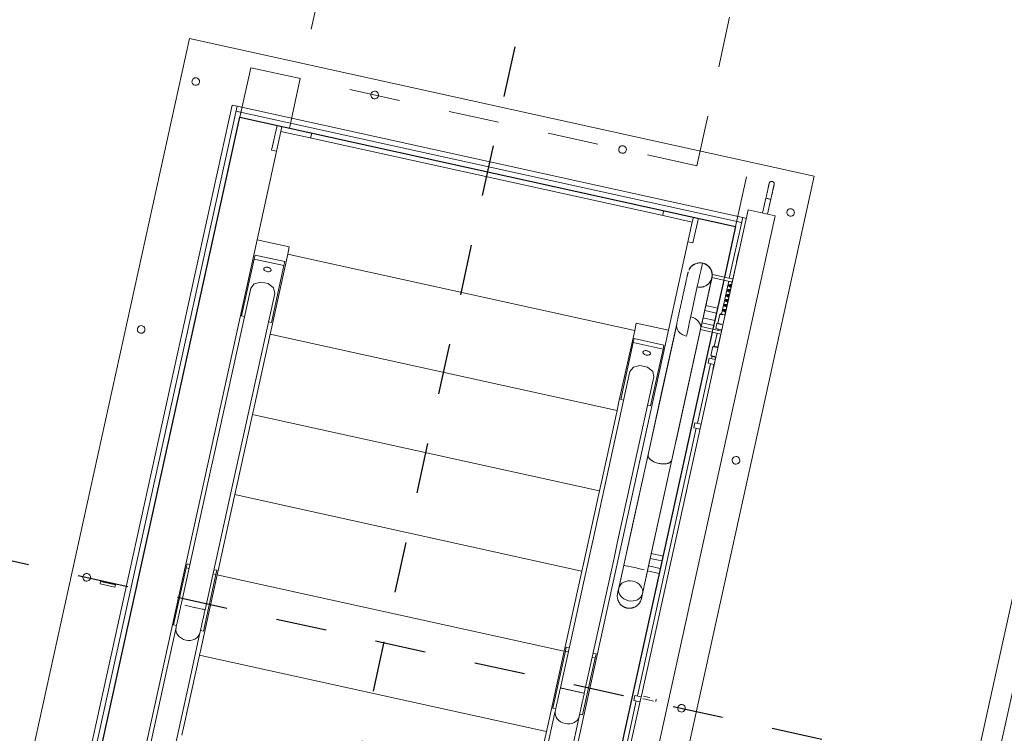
# Model space of a CAD drawing. Header units: metres. Extents: x 250001 to 257773, y 598992 to 609118.
# Tile 518 of 1056: x 254949.28 to 254951.22, y 601169.82 to 601171.23. Entities that reach past the tile are written whole.
import ezdxf
from ezdxf import colors
from ezdxf.entities.mleader import LeaderData, LeaderLine
from ezdxf.math import Vec2, Vec3

# ---------------------------------------------------------------- set-up
doc = ezdxf.new("R2010")
doc.units = ezdxf.units.M
doc.linetypes.add('XX-HIDDEN', pattern=[4, 2, -2])
doc.linetypes.add('XX-STRAMIEN', pattern=[16, 10, -2, 2, -2])
for name, color, linetype, lineweight in [('G_IMPT', 8, 'Continuous', 18), ('N-CO-BC-BETONVORM-G', 50, 'Continuous', 25), ('N-CO-BC-BETONVORM-GN', 7, 'XX-HIDDEN', 18), ('N-WE-VH-VERHARDING_HALFVERHARDING-A', 252, 'Continuous', 18), ('X-XX-AL-AANKLEDING-T25', 7, 'Continuous', 25), ('X_XX_AL_STRAMIENLIJN_G-3', 7, 'XX-STRAMIEN', 25)]:
    doc.layers.add(name, color=color, linetype=linetype, lineweight=lineweight)
doc.styles.add('NLCS-ISO-ANNOTATIEF-T25', font='NLCS-ISO.ttf', dxfattribs={"height": 2.5})

# ---------------------------------------------------------------- blocks, each defined once
blk = doc.blocks.new('inventor_dwg_schuivenmoot - samenstelling schuivenmoot_dwg-1618099-WCS_N_A_P_ Copy 1')
at = {"layer": 'G_IMPT'}
for p, q in [((1190, -2060), (1190, 2060)), ((1230, 2020), (1230, -2020)), ((-630, 1080), (630, 1080)), ((-630, 1080), (-630, -1080)), ((630, 1080), (630, -1080)), ((546.5, 1017), (546.5, 987)), ((546.5, 1017), (551.5, 1017)), ((556.5, 987), (556.5, 1017)), ((-510, 970), (-520, 970)), ((-520, 970), (-520, -970)), ((510, 970), (-510, 970)), ((-510, -960), (-510, 970)), ((517.5, 970), (510, 970)), ((510, 970), (510, 847.5)), ((571.5, 987), (517.5, 987)), ((517.5, 987), (517.5, 7)), ((571.5, -987), (571.5, 987)), ((-510, 960), (510, 960)), ((-425, 950), (-425, 900)), ((-415, 940), (-415, 950)), ((-415, 940), (-350, 940)), ((-415, 721.8), (-415, 940)), ((-355, 950), (-355, 940)), ((-350, 940), (-347, 940)), ((-347, 940), (347, 940)), ((347, 940), (350, 940)), ((350, 940), (415, 940)), ((355, 940), (355, 950)), ((415, 950), (415, 940)), ((415, 721.8), (415, 940)), ((425, 900), (425, 950)), ((-425, 900), (-415, 900)), ((415, 900), (425, 900)), ((517, 880), (517, 847.5)), ((452.4, 865.3), (452, 865.3)), ((452.2, 865.3), (452.4, 865.3)), ((428.2, 841.2), (428.2, 840.8)), ((428.2, 840.5), (428.2, 839.9)), ((517.5, 847.5), (476, 847.5)), ((476, 847.5), (476, 841.5)), ((517.5, 841.5), (476, 841.5)), ((476.3, 742.5), (476.2, 841.2)), ((476.4, 841.5), (476.4, 841.3)), ((510, 841.5), (510, 775)), ((517, 841.5), (517, 836.2)), ((517, 834.2), (517, 825.9)), ((452, 817.3), (452.2, 817.3)), ((452.2, 817.3), (452.4, 817.3)), ((517, 824.2), (517, 816.1)), ((517, 814.2), (517, 806)), ((517, 804.3), (517, 796.1)), ((500, 785), (476.5, 785)), ((476.5, 742.5), (476.5, 784.3)), ((517, 794.2), (517, 785.9)), ((517, 784.2), (517, 775)), ((500, 775), (476.5, 775)), ((500, 760), (476.5, 760)), ((508, 775), (507, 774)), ((507, 774), (507, 756)), ((517.4, 775), (508, 775)), ((517.5, 742.5), (476, 742.5)), ((476, 742.5), (476, 737.6)), ((476.4, 204.1), (476, 737.6)), ((500, 750), (476.5, 750)), ((505, 745), (505, 755)), ((517.5, 755), (505, 755)), ((517.5, 745), (505, 745)), ((507, 756), (508, 755)), ((510, 745), (510, 742.5)), ((517, 745), (517, 742.5)), ((-350, 721.8), (-415, 721.8)), ((-415, 721.8), (-415, -825.6)), ((-350, 707), (-350, 721.8)), ((415, 721.8), (350, 721.8)), ((350, 707), (350, 721.8)), ((415, -825.6), (415, 721.8)), ((428.3, 736.6), (428.5, 473.8)), ((517.5, 736.5), (476, 736.5)), ((476.5, 473.9), (476.3, 736.5)), ((476.5, 509.4), (476.5, 736.5)), ((510, 736.5), (510, 710)), ((517, 736.5), (517, 710)), ((-350, 560.1), (-350, 707)), ((-350, 707), (-347, 707)), ((347, 707), (-347, 707)), ((350, 707), (347, 707)), ((350, 707), (350, 560.1)), ((508, 710), (507, 709)), ((507, 709), (507, 691)), ((-352.5, 691.4), (-412.5, 691.4)), ((-412.5, 691.4), (-412.5, 683.2)), ((-412.5, 683.2), (-412.5, 568.5)), ((-352.5, 683.2), (-412.5, 683.2)), ((-352.5, 691.4), (-352.5, 683.2)), ((-352.5, 568.5), (-352.5, 683.2)), ((412.5, 691.4), (352.5, 691.4)), ((352.5, 691.4), (352.5, 683.2)), ((352.5, 683.2), (412.5, 683.2)), ((352.5, 568.5), (352.5, 683.2)), ((412.5, 691.4), (412.5, 683.2)), ((412.5, 683.2), (412.5, 568.5)), ((505, 675), (505, 685)), ((517.5, 685), (505, 685)), ((507, 691), (508, 690)), ((508, 690), (517.4, 690)), ((510, 690), (510, 685)), ((517, 690), (517, 685)), ((517.5, 675), (505, 675)), ((510, 675), (510, 555)), ((517, 675), (517, 664)), ((517, 664), (517.5, 663.1)), ((517, 664), (517.3, 664)), ((-406.7, 625.8), (-406.7, 290.6)), ((-358.4, 290.6), (-358.4, 625.8)), ((358.3, 625.8), (358.3, 290.6)), ((406.6, 290.6), (406.6, 625.8)), ((-412.5, 568.5), (-406.7, 568.5)), ((-358.4, 568.5), (-352.5, 568.5)), ((358.3, 568.5), (352.5, 568.5)), ((412.5, 568.5), (406.6, 568.5)), ((-350, 545.3), (-350, 560.1)), ((-350, 398.4), (-350, 545.3)), ((-350, 545.3), (-347, 545.3)), ((347, 545.3), (-347, 545.3)), ((350, 545.3), (347, 545.3)), ((350, 560.1), (350, 545.3)), ((350, 545.3), (350, 398.4)), ((505, 545), (505, 555)), ((517.5, 555), (505, 555)), ((517.5, 545), (505, 545)), ((510, 545), (510, 5)), ((428.5, 473.8), (428.5, 250.7)), ((476.5, 250.7), (476.5, 473.9)), ((-350, 383.5), (-350, 398.4)), ((350, 398.4), (350, 383.5)), ((-350, 236.6), (-350, 383.5)), ((-350, 383.5), (-347, 383.5)), ((347, 383.5), (-347, 383.5)), ((350, 383.5), (347, 383.5)), ((350, 383.5), (350, 236.6)), ((-406.7, 290.6), (-406.7, 260.4)), ((-358.4, 260.4), (-358.4, 290.6)), ((358.3, 290.6), (358.3, 260.4)), ((406.6, 260.4), (406.6, 290.6)), ((500, 285), (476.5, 285)), ((500, 275), (476.5, 275)), ((-406.7, 260.4), (-406.7, -12.3)), ((-358.4, -12.3), (-358.4, 260.4)), ((358.3, 260.4), (358.3, -12.3)), ((406.6, -12.3), (406.6, 260.4)), ((500, 260), (476.5, 260)), ((-350, 221.8), (-350, 236.6)), ((350, 236.6), (350, 221.8)), ((500, 250), (476.5, 250)), ((-350, 74.9), (-350, 221.8)), ((-350, 221.8), (-347, 221.8)), ((347, 221.8), (-347, 221.8)), ((350, 221.8), (347, 221.8)), ((350, 221.8), (350, 74.9)), ((-406.7, 68.6), (-412.5, 68.6)), ((-412.5, 68.6), (-412.5, 60.4)), ((-412.5, 60.4), (-412.5, -54.3)), ((-406.7, 60.4), (-412.5, 60.4)), ((-352.5, 68.6), (-358.4, 68.6)), ((-352.5, 60.4), (-358.4, 60.4)), ((-352.5, 68.6), (-352.5, 60.4)), ((-352.5, -54.3), (-352.5, 60.4)), ((-350, 60), (-350, 74.9)), ((-350, -86.9), (-350, 60)), ((-350, 60), (-347, 60)), ((347, 60), (-347, 60)), ((350, 60), (347, 60)), ((350, 74.9), (350, 60)), ((350, 60), (350, -86.9)), ((352.5, 60.4), (352.5, 68.6)), ((358.3, 68.6), (352.5, 68.6)), ((358.3, 60.4), (352.5, 60.4)), ((352.5, 60.4), (352.5, -54.3)), ((412.5, 68.6), (406.6, 68.6)), ((412.5, 60.4), (406.6, 60.4)), ((412.5, 60.4), (412.5, 68.6)), ((412.5, -54.3), (412.5, 60.4)), ((505, -5), (505, 5)), ((517.5, 5), (505, 5)), ((517.5, 7), (517.5, 2)), ((517.5, 2), (517.5, -987)), ((547.5, 2), (547.5, 7)), ((-571.5, -2), (-571.5, -7)), ((-571.5, -2), (-541.5, -2)), ((-571.5, -7), (-541.5, -7)), ((-541.5, -7), (-541.5, -2)), ((-358.4, -12.3), (-382.5, -12.3)), ((358.3, -12.3), (382.5, -12.3)), ((517.5, -5), (505, -5)), ((510, -5), (510, -545)), ((-412.5, -54.3), (-406.6, -54.3)), ((-358.4, -54.3), (-352.5, -54.3)), ((352.5, -54.3), (358.4, -54.3)), ((406.6, -54.3), (412.5, -54.3)), ((-406.7, -59), (-406.7, -147)), ((-358.4, -147), (-358.4, -59)), ((358.3, -59), (358.3, -812)), ((406.6, -812), (406.6, -59)), ((-350, -101.7), (-350, -86.9)), ((350, -86.9), (350, -101.7)), ((-350, -248.6), (-350, -101.7)), ((-350, -101.7), (-347, -101.7)), ((347, -101.7), (-347, -101.7)), ((350, -101.7), (347, -101.7)), ((350, -101.7), (350, -248.6)), ((-406.7, -147), (-406.7, -812)), ((-358.4, -812), (-358.4, -147)), ((-350, -263.5), (-350, -248.6))]:
    blk.add_line(p, q, dxfattribs=at)
at = {"layer": 'G_IMPT', "flags": 128}
for points in [[(546.5, 1047.2), (546.5, 1047.4), (546.5, 1047.6), (546.6, 1047.8), (546.6, 1048), (546.6, 1048.2), (546.7, 1048.4), (546.8, 1048.6), (546.8, 1048.8), (546.9, 1048.9), (547, 1049.1), (547.1, 1049.3), (547.2, 1049.5), (547.3, 1049.7), (547.4, 1049.8), (547.5, 1050), (547.6, 1050.1), (547.7, 1050.3), (547.9, 1050.4), (548, 1050.6), (548.2, 1050.7), (548.3, 1050.9), (548.5, 1051), (548.6, 1051.1), (548.8, 1051.2), (549, 1051.3), (549.1, 1051.4), (549.3, 1051.5), (549.5, 1051.6), (549.7, 1051.7), (549.9, 1051.7), (550.1, 1051.8), (550.3, 1051.8), (550.5, 1051.9), (550.7, 1051.9), (550.8, 1052), (551, 1052), (551.2, 1052)], [(551.6, 1052), (551.7, 1052), (551.9, 1052), (552.1, 1052), (552.3, 1051.9), (552.5, 1051.9), (552.7, 1051.9), (552.9, 1051.8), (553.1, 1051.7), (553.3, 1051.7), (553.4, 1051.6), (553.6, 1051.5), (553.8, 1051.4), (554, 1051.3), (554.2, 1051.2), (554.3, 1051.1), (554.5, 1051), (554.6, 1050.9), (554.8, 1050.8), (554.9, 1050.6), (555.1, 1050.5), (555.2, 1050.3), (555.4, 1050.2), (555.5, 1050), (555.6, 1049.9), (555.7, 1049.7), (555.8, 1049.5), (555.9, 1049.4), (556, 1049.2), (556.1, 1049), (556.2, 1048.8), (556.2, 1048.6), (556.3, 1048.4), (556.3, 1048.2), (556.4, 1048), (556.4, 1047.8), (556.5, 1047.7), (556.5, 1047.5), (556.5, 1047.3)], [(546.5, 1047), (546.5, 1047), (546.5, 1046.9), (546.5, 1046.8), (546.5, 1046.6), (546.5, 1046.4), (546.5, 1046.1), (546.5, 1045.8), (546.5, 1045.5), (546.5, 1045.1), (546.5, 1044.6), (546.5, 1044.1), (546.5, 1043.6), (546.5, 1043), (546.5, 1042.4), (546.5, 1041.8), (546.5, 1041.1), (546.5, 1040.3), (546.5, 1039.6), (546.5, 1038.7), (546.5, 1037.9), (546.5, 1037), (546.5, 1036.1), (546.5, 1035.2), (546.5, 1034.2), (546.5, 1033.2), (546.5, 1032.2), (546.5, 1031.1), (546.5, 1030.1), (546.5, 1029), (546.5, 1027.9), (546.5, 1026.7), (546.5, 1025.6), (546.5, 1024.4), (546.5, 1023.3), (546.5, 1022.1), (546.5, 1020.9), (546.5, 1019.7), (546.5, 1018.5), (546.5, 1017.3), (546.5, 1017)], [(556.5, 1017), (556.5, 1018.2), (556.5, 1019.4), (556.5, 1020.6), (556.5, 1021.8), (556.5, 1023), (556.5, 1024.1), (556.5, 1025.3), (556.5, 1026.4), (556.5, 1027.6), (556.5, 1028.7), (556.5, 1029.8), (556.5, 1030.9), (556.5, 1031.9), (556.5, 1032.9), (556.5, 1033.9), (556.5, 1034.9), (556.5, 1035.9), (556.5, 1036.8), (556.5, 1037.7), (556.5, 1038.5), (556.5, 1039.3), (556.5, 1040.1), (556.5, 1040.9), (556.5, 1041.6), (556.5, 1042.2), (556.5, 1042.9), (556.5, 1043.5), (556.5, 1044), (556.5, 1044.5), (556.5, 1045), (556.5, 1045.4), (556.5, 1045.7), (556.5, 1046.1), (556.5, 1046.3), (556.5, 1046.6), (556.5, 1046.7), (556.5, 1046.9), (556.5, 1047), (556.5, 1047), (556.5, 1047)], [(517, 900), (517, 900), (517, 899.9), (517, 899.9), (517, 899.7), (517, 899.6), (517, 899.4), (517, 899.2), (517, 899), (517, 898.7), (517, 898.4), (517, 898.1), (517, 897.7), (517, 897.4), (517, 896.9), (517, 896.5), (517, 896), (517, 895.6), (517, 895), (517, 894.5), (517, 893.9), (517, 893.3), (517, 892.7), (517, 892.1), (517, 891.5), (517, 890.8), (517, 890.1), (517, 889.4), (517, 888.7), (517, 888), (517, 887.2), (517, 886.5), (517, 885.7), (517, 885), (517, 884.2), (517, 883.4), (517, 882.6), (517, 881.8), (517, 881), (517, 880.2), (517, 880)], [(432.6, 854.8), (433.2, 855.6), (433.8, 856.3), (434.4, 857.1), (435, 857.8), (435.7, 858.5), (436.4, 859.1), (437.1, 859.7), (437.9, 860.3), (438.7, 860.9), (439.1, 861.2)], [(441.1, 862.4), (442, 862.9), (442.9, 863.3), (443.7, 863.6), (444.6, 864), (445.6, 864.2), (446.5, 864.5), (447.4, 864.7), (448.4, 864.9), (449.3, 865), (450.3, 865.2), (451.2, 865.2), (451.8, 865.2)], [(452.4, 865.3), (453.4, 865.2), (454.4, 865.2), (455.3, 865.1), (456.3, 864.9), (457.2, 864.8), (458.1, 864.6), (459.1, 864.3), (460, 864), (460.9, 863.7), (461.8, 863.4), (462.7, 863), (463.5, 862.5), (464.4, 862.1), (465.2, 861.6), (466, 861.1), (466.8, 860.5), (467.5, 859.9), (468.3, 859.3), (469, 858.6), (469.7, 858), (470.3, 857.3), (470.9, 856.5), (471.5, 855.8), (472.1, 855), (472.6, 854.2), (473.1, 853.4), (473.6, 852.6), (474, 851.7), (474.4, 850.8), (474.8, 849.9), (475.1, 849), (475.4, 848.1), (475.7, 847.2), (475.9, 846.3)], [(428, 841.3), (428, 841.2), (428, 841.1), (428, 840.8), (428, 840.5), (428, 840.1), (428, 839.6), (428, 839), (428, 838.4), (428, 837.6), (428, 836.8), (428, 835.8), (428, 834.8), (428, 833.7), (428, 832.5), (428, 831.3), (428, 830), (428, 828.6), (428, 827.1), (428, 825.6), (428, 824), (428, 822.3), (428, 820.6), (428, 818.8), (428, 816.9), (428, 815), (428, 813.1), (428, 811.1), (428, 809.1), (428, 807), (428, 804.9), (428, 802.8), (428, 800.6), (428, 798.4), (428, 796.2), (428, 793.9), (428, 791.7), (428, 789.4), (428, 787.1), (428, 784.9), (428, 782.6), (428, 780.3), (428, 778), (428, 775.8), (428, 773.5), (428, 771.3), (428, 769.1), (428, 766.9), (428, 764.7), (428, 762.6), (428, 760.5), (428, 758.5), (428, 756.5), (428, 754.5), (428, 752.6), (428, 750.7), (428, 748.9), (428, 747.1), (428, 745.4), (428, 743.8), (428, 742.2), (428, 740.7), (428, 739.3), (428, 737.9), (428, 737.6)], [(428.9, 846), (429.1, 847), (429.4, 847.9), (429.7, 848.8), (430, 849.7), (430.3, 850.6), (430.7, 851.3)], [(476.4, 841.3), (476.4, 841.2), (476.4, 841.1), (476.4, 840.8), (476.4, 840.5), (476.4, 840.1), (476.4, 839.6), (476.4, 839), (476.4, 838.4), (476.4, 837.6), (476.4, 836.8), (476.4, 835.8), (476.4, 834.8), (476.5, 833.7), (476.5, 832.5), (476.5, 831.3), (476.5, 830), (476.5, 828.6), (476.5, 827.1), (476.5, 825.6), (476.5, 824), (476.5, 822.3), (476.5, 820.6), (476.5, 818.8), (476.5, 816.9), (476.5, 815), (476.5, 813.1), (476.5, 811.1), (476.5, 809.1), (476.5, 807), (476.5, 804.9), (476.5, 802.8), (476.5, 800.6), (476.5, 798.4), (476.5, 796.2), (476.5, 793.9), (476.5, 791.7), (476.5, 789.4), (476.5, 787.1), (476.5, 784.9), (476.5, 784.3)], [(511, 833.5), (511, 833.8), (511.2, 834.2), (511.6, 834.6), (512.5, 835.1), (514.4, 835.7), (516.4, 836.1), (517.5, 836.3)], [(517, 834.2), (515.7, 833.9), (514.7, 833.7), (513.4, 833.3), (512.9, 833.1), (512.8, 833.1)], [(514.1, 841.5), (515.3, 841.2), (517, 840.8)], [(511, 833.5), (511, 833.2), (511.2, 832.8), (511.6, 832.4), (512.5, 831.9), (514.4, 831.3), (516.3, 831), (517.1, 830.8)], [(511, 823.5), (511, 823.8), (511.2, 824.2), (511.6, 824.6), (512.5, 825.1), (514.4, 825.7), (516.4, 826.1), (517.5, 826.3)], [(511, 823.5), (511, 823.2), (511.2, 822.8), (511.6, 822.4), (512.5, 821.9), (514.4, 821.3), (516.4, 821), (517, 820.8)], [(511, 813.5), (511, 813.8), (511.2, 814.2), (511.6, 814.6), (512.5, 815.1), (514.4, 815.7), (516.4, 816.1), (517.5, 816.3)], [(513.5, 833.6), (512.9, 833.9), (512.8, 833.9)], [(517, 824.2), (515.7, 823.9), (514.7, 823.7), (513.4, 823.3), (512.9, 823.1), (512.8, 823.1)], [(513.4, 823.7), (512.9, 823.9), (512.8, 823.9)], [(517, 822.8), (515.7, 823.1), (514.7, 823.3)], [(517, 832.8), (515.9, 833), (514.9, 833.3)], [(511, 813.5), (511, 813.2), (511.2, 812.8), (511.6, 812.4), (512.5, 811.9), (514.4, 811.3), (516.4, 811), (517, 810.8)], [(511, 803.5), (511, 803.8), (511.2, 804.2), (511.6, 804.6), (512.5, 805.1), (514.4, 805.7), (516.4, 806.1), (517.5, 806.3)], [(511, 803.5), (511, 803.2), (511.2, 802.8), (511.6, 802.4), (512.5, 801.9), (514.4, 801.3), (516.4, 801), (517.1, 800.8)], [(511, 793.5), (511, 793.8), (511.2, 794.2), (511.6, 794.6), (512.5, 795.1), (514.4, 795.7), (516.3, 796.1), (517.5, 796.3)], [(517, 814.2), (515.7, 813.9), (514.7, 813.7), (513.4, 813.3), (512.9, 813.1), (512.8, 813.1)], [(513.4, 813.7), (512.9, 813.9), (512.8, 813.9)], [(517, 804.2), (515.7, 803.9), (514.7, 803.7), (513.4, 803.3), (512.9, 803.1), (512.8, 803.1)], [(513.4, 803.7), (512.9, 803.9), (512.8, 803.9)], [(517, 812.8), (515.7, 813.1), (514.7, 813.3)], [(517, 802.8), (515.7, 803.1), (514.7, 803.3)], [(511, 793.5), (511, 793.2), (511.2, 792.8), (511.6, 792.4), (512.5, 791.9), (514.4, 791.3), (516.4, 791), (516.5, 790.9)], [(511, 783.5), (511, 783.8), (511.2, 784.2), (511.6, 784.6), (512.5, 785.1), (514.4, 785.7), (516.3, 786), (517.5, 786.3)], [(511, 783.5), (511, 783.2), (511.2, 782.8), (511.6, 782.4), (512.5, 781.9), (514.4, 781.3), (516.4, 781), (517, 780.8)], [(517, 794.2), (515.7, 793.9), (514.7, 793.7), (513.4, 793.3), (512.9, 793.1), (512.8, 793.1)], [(513.4, 793.7), (512.9, 793.9), (512.8, 793.9)], [(517.5, 784.2), (516, 784), (515, 783.7), (513.6, 783.4), (512.9, 783.1), (512.8, 783.1)], [(513.4, 783.7), (512.9, 783.9), (512.8, 783.9)], [(517, 792.8), (515.7, 793.1), (514.7, 793.3), (514.5, 793.4)], [(517, 782.8), (515.7, 783.1), (514.7, 783.3)], [(428, 737.4), (428.1, 604.2), (428.2, 470.8), (428.3, 337.4), (428.4, 204.1)], [(-358.4, 625.8), (-363, 635.8), (-375, 641.9), (-390, 641.9), (-402, 635.8), (-406.7, 625.8)], [(406.6, 625.8), (402, 635.8), (390, 641.9), (375, 641.9), (363, 635.8), (358.3, 625.8)], [(428.5, 204.3), (428.5, 205), (428.5, 206.4), (428.5, 207.9), (428.5, 209.4), (428.5, 211), (428.5, 212.7), (428.5, 214.4), (428.5, 216.2), (428.5, 218.1), (428.5, 220), (428.5, 221.9), (428.5, 223.9), (428.5, 225.9), (428.5, 228), (428.5, 230.1), (428.5, 232.2), (428.5, 234.4), (428.5, 236.6), (428.5, 238.8), (428.5, 241.1), (428.5, 243.3), (428.5, 245.6), (428.5, 247.9), (428.5, 250.1), (428.5, 250.7)], [(476.5, 250.7), (476.5, 248.5), (476.5, 246.2), (476.5, 243.9), (476.5, 241.7), (476.5, 239.4), (476.5, 237.2), (476.5, 235), (476.5, 232.8), (476.5, 230.7), (476.5, 228.6), (476.5, 226.5), (476.5, 224.4), (476.5, 222.4), (476.5, 220.5), (476.5, 218.6), (476.5, 216.7), (476.5, 214.9), (476.5, 213.2), (476.5, 211.5), (476.5, 209.9), (476.5, 208.3), (476.5, 206.8), (476.5, 205.4), (476.5, 204.1), (476.5, 202.8), (476.5, 201.6), (476.4, 200.5), (476.4, 199.4), (476.4, 198.5), (476.4, 197.6), (476.4, 196.8), (476.4, 196.1), (476.4, 195.5), (476.4, 195), (476.4, 194.6), (476.4, 194.2), (476.4, 194), (476.4, 193.8), (476.4, 193.8), (476.4, 193.7)], [(428.4, 204.1), (428.4, 202.8), (428.4, 201.6), (428.4, 200.5), (428.4, 199.4), (428.4, 198.5), (428.4, 197.6), (428.4, 196.8), (428.4, 196.1), (428.4, 195.5), (428.4, 195), (428.4, 194.6), (428.4, 194.2), (428.4, 194), (428.4, 193.8), (428.4, 193.8), (428.4, 193.7)], [(428.4, 193.7), (428.4, 193.8), (428.4, 193.9), (428.4, 194.2), (428.4, 194.5), (428.4, 194.9), (428.4, 195.4), (428.4, 196), (428.4, 196.6), (428.4, 197.4), (428.4, 198.2), (428.5, 199.2), (428.5, 200.2), (428.5, 201.3), (428.5, 202.5), (428.5, 203.7), (428.5, 203.8)], [(476.4, 193.7), (476.4, 193.8), (476.4, 193.9), (476.4, 194.2), (476.4, 194.5), (476.4, 194.9), (476.4, 195.4), (476.4, 196), (476.4, 196.6), (476.4, 197.4), (476.4, 198.2), (476.4, 199.2), (476.4, 200.2), (476.4, 201.3), (476.4, 202.5), (476.4, 203.7), (476.4, 204.1)], [(452.4, 169.7), (451.5, 169.8), (450.5, 169.8), (449.6, 169.9), (448.6, 170.1), (447.7, 170.2), (446.7, 170.4), (445.8, 170.7), (444.9, 171), (444, 171.3), (443.1, 171.6), (442.2, 172), (441.4, 172.5), (440.5, 172.9), (439.7, 173.4), (438.9, 173.9), (438.1, 174.5), (437.3, 175.1), (436.6, 175.7), (435.9, 176.4), (435.2, 177), (434.6, 177.7), (433.9, 178.5), (433.3, 179.2), (432.8, 180), (432.2, 180.8), (431.7, 181.6), (431.3, 182.4), (430.8, 183.3), (430.4, 184.2), (430.1, 185.1), (429.7, 186), (429.4, 186.9), (429.2, 187.8), (429, 188.7), (428.8, 189.7), (428.6, 190.6), (428.5, 191.6), (428.5, 192.5), (428.4, 193.5), (428.4, 193.7)], [(476.4, 193.7), (476.4, 192.8), (476.4, 191.8), (476.3, 190.9), (476.1, 189.9), (476, 189), (475.7, 188), (475.5, 187.1), (475.2, 186.2), (474.9, 185.3), (474.5, 184.4), (474.2, 183.5), (473.7, 182.7), (473.3, 181.8), (472.8, 181), (472.2, 180.2), (471.7, 179.4), (471.1, 178.7), (470.5, 177.9), (469.8, 177.2), (469.2, 176.5), (468.5, 175.9), (467.7, 175.3), (467, 174.7), (466.2, 174.1), (465.4, 173.6), (464.6, 173.1), (463.7, 172.6), (462.9, 172.1), (462, 171.7), (461.1, 171.4), (460.2, 171), (459.3, 170.8), (458.4, 170.5), (457.5, 170.3), (456.5, 170.1), (455.6, 170), (454.6, 169.8), (453.7, 169.8), (452.7, 169.7), (452.4, 169.7)], [(-406.7, -12.3), (-406.7, -14.6), (-406.7, -16.9), (-406.7, -19.1), (-406.7, -21.4), (-406.7, -23.6), (-406.7, -25.9), (-406.7, -28.1), (-406.7, -30.2), (-406.7, -32.4), (-406.7, -34.5), (-406.7, -36.6), (-406.7, -38.6), (-406.7, -40.6), (-406.7, -42.6), (-406.7, -44.5), (-406.7, -46.4), (-406.7, -48.2), (-406.7, -49.9), (-406.7, -51.6), (-406.7, -53.2), (-406.7, -54.8), (-406.7, -56.2), (-406.7, -57.7), (-406.7, -59)], [(-358.4, -59), (-358.4, -57.7), (-358.4, -56.2), (-358.4, -54.8), (-358.4, -53.2), (-358.4, -51.6), (-358.4, -49.9), (-358.4, -48.2), (-358.4, -46.4), (-358.4, -44.5), (-358.4, -42.6), (-358.4, -40.6), (-358.4, -38.6), (-358.4, -36.6), (-358.4, -34.5), (-358.4, -32.4), (-358.4, -30.2), (-358.4, -28.1), (-358.4, -25.9), (-358.4, -23.6), (-358.4, -21.4), (-358.4, -19.1), (-358.4, -16.9), (-358.4, -14.6), (-358.4, -12.3)], [(358.3, -59), (358.3, -57.7), (358.3, -56.2), (358.3, -54.8), (358.3, -53.2), (358.3, -51.6), (358.3, -49.9), (358.3, -48.2), (358.3, -46.4), (358.3, -44.5), (358.3, -42.6), (358.3, -40.6), (358.3, -38.6), (358.3, -36.6), (358.3, -34.5), (358.3, -32.4), (358.3, -30.2), (358.3, -28.1), (358.3, -25.9), (358.3, -23.6), (358.3, -21.4), (358.3, -19.1), (358.3, -16.9), (358.3, -14.6), (358.3, -12.3)], [(406.6, -12.3), (406.6, -14.6), (406.6, -16.9), (406.6, -19.1), (406.6, -21.4), (406.6, -23.6), (406.6, -25.9), (406.6, -28.1), (406.6, -30.2), (406.6, -32.4), (406.6, -34.5), (406.6, -36.6), (406.6, -38.6), (406.6, -40.6), (406.6, -42.6), (406.6, -44.5), (406.6, -46.4), (406.6, -48.2), (406.6, -49.9), (406.6, -51.6), (406.6, -53.2), (406.6, -54.8), (406.6, -56.2), (406.6, -57.7), (406.6, -59)]]:
    blk.add_lwpolyline(points, dxfattribs=at)
at = {"layer": 'G_IMPT'}
for centre, major_axis, ratio, start_param, end_param in [((-250, 1050), (6.38, 3.94), 1, 5.729611, 8.871204), ((-250, 1050), (7.4, 1.2), 1, 2.980717, 6.12231), ((250, 1050), (6.93, 2.87), 1, 5.890486, 9.032079), ((250, 1050), (3.35, 6.71), 1, 2.034444, 5.176037), ((551.5, 1047), (-3.54, 3.54), 1, 5.497787, 5.958484), ((551.5, 1047), (3.54, 3.54), 1, 0.023872, 0.785398), ((551.5, 1017), (5, 0), 0.000001, 0, 5.497787), ((-600, 1000), (4.62, 5.91), 1, 5.375298, 8.516891), ((-600, 1000), (-5.62, 4.96), 1, 0.723221, 3.864813), ((600, 1000), (-5.62, 4.96), 1, 3.864813, 7.006406), ((600, 1000), (4.2, 6.21), 1, 2.165941, 5.307533), ((522, 900), (-0.29, 4.99), 1, 1.164209, 1.448464), ((522, 900), (0.12, 5), 1, 1.358916, 1.594456), ((452, 841.3), (-0.3, 24), 1, 6.271395, 7.508786), ((452, 784.3), (0, 81), 0.00056, 0, 2.530728), ((452, 841.3), (0.2, 24), 1, 4.719498, 6.290294), ((452.4, 841.3), (-0.5, 24), 1, 5.746057, 6.253021), ((452.4, 841.3), (-0.3, 24), 1, 5.226426, 5.737761), ((452, 841.3), (0, 24), 1, 1.517307, 1.571195), ((452, 841.3), (-0.2, 24), 1, 1.563852, 1.596749), ((452, 841.3), (0.3, 24), 1, 3.153218, 4.724015), ((452.4, 841.3), (-0.8, 24), 1, 4.760524, 5.198485), ((452.4, 841.3), (-0.7, 24), 1, 4.264949, 4.540019), ((452.4, 841.3), (-0.6, 24), 1, 4.651044, 4.688938), ((452.4, 841.3), (-0.7, 24), 1, 3.174926, 3.553281), ((452.4, 841.3), (-0.4, 24), 1, 3.746757, 4.073555), ((452, 737.6), (24, 0), 0.819152, 0.008654, 1.56982), ((522, 774), (-15, 0), 0.000001, 5.427161, 6.256075), ((452, 737.6), (24, 0), 0.819152, 3.140616, 4.711413), ((522, 756), (15, 0), 0.000001, 2.117965, 3.141593), ((522, 709), (-15, 0), 0.000001, 5.130993, 6.256075), ((522, 710), (-14, 0), 0.000001, 5.04514, 6.697218), ((522, 691), (-15, 0), 0.000001, 5.20427, 6.256036), ((-382.5, 668.9), (7.5, 0), 0.573576, 1.570796, 4.712389), ((-382.5, 668.9), (-7.5, 0), 0.573576, 1.570796, 4.712389), ((-382.5, 677.1), (7.5, 0), 0.573576, 4.712389, 4.801108), ((382.5, 668.9), (-7.5, 0), 0.573576, 4.712389, 7.853982), ((382.5, 668.9), (7.5, 0), 0.573576, 4.712389, 7.853982), ((382.5, 677.1), (-7.5, 0), 0.573576, 1.570796, 1.659515), ((-600, 500), (3.54, 6.61), 1, 5.203786, 8.345379), ((600, 500), (-5.62, 4.96), 1, 3.864813, 7.006406), ((-600, 500), (-5.62, 4.96), 1, 0.723221, 3.864814), ((600, 500), (4.27, 6.16), 1, 2.176809, 5.318402), ((452.5, 250.7), (24, 0), 0.000001, 3.141593, 3.926991), ((452.5, 250.7), (24, 0), 0.000001, 0.785398, 3.141593), ((452.4, 204.1), (24, 0), 0.819152, 1.56982, 3.140616), ((452.4, 204.1), (24, 0), 0.819152, 0.004642, 1.56982), ((452.4, 204.1), (24, 0), 0.819152, 3.147592, 4.711413), ((452.4, 204.1), (24, 0), 0.819152, 4.711413, 6.274974), ((-600, 0), (2.87, 6.93), 1, 5.105089, 8.246681), ((-600, 0), (-5.67, 4.91), 1, 0.71445, 3.856043), ((532.5, 7), (15, 0), 0.000001, 3.926991, 4.830776), ((532.5, 2), (15, 0), 0.000001, 3.926991, 5.497787), ((600, 0), (-5.62, 4.96), 1, 3.864813, 7.006406), ((-382.5, -12.3), (24.1, 0), 0.000001, 3.926991, 6.283185), ((382.5, -12.3), (24.1, 0), 0.000001, 0.785398, 6.283185), ((600, 0), (4.69, 5.85), 1, 2.24686, 5.388453), ((382.5, -59), (24.2, 0), 0.819152, 0.012473, 0.195559), ((-382.5, -59), (24.1, 0), 0.819152, 3.146197, 4.712389), ((-382.5, -59), (-24.1, 0), 0.819152, 1.570796, 3.141593), ((382.5, -59), (-24.1, 0), 0.819152, 0.004605, 1.570796), ((382.5, -59), (24.1, 0), 0.819152, 4.712389, 6.275622)]:
    blk.add_ellipse(centre, major_axis=major_axis, ratio=ratio, start_param=start_param, end_param=end_param, dxfattribs=at)
for points, knots in [([(476.2, 841.1), (476.2, 838.4), (475.5, 834.6), (474, 831.1), (473.4, 830.1)], [0.0022715, 0.0022715, 0.0022715, 0.0022715, 0.1111111, 0.1571216, 0.1571216, 0.1571216, 0.1571216]), ([(516.7, 835.2), (516.4, 835.1), (514.4, 834.8), (511.5, 834.2), (510.8, 833.5), (511.2, 833.2), (511.4, 833.1)], [0.10966097, 0.10966097, 0.10966097, 0.10966097, 0.1125, 0.125, 0.1375, 0.14165388, 0.14165388, 0.14165388, 0.14165388]), ([(463.7, 820.2), (461.4, 819), (457.6, 817.6), (453.6, 817.3), (452.2, 817.3)], [0.343812, 0.343812, 0.343812, 0.343812, 0.4444444, 0.4991731, 0.4991731, 0.4991731, 0.4991731]), ([(458.3, 818), (457.8, 817.9), (456.6, 817.6), (455.3, 817.4), (454.6, 817.4)], [0.46068244, 0.46068244, 0.46068244, 0.46068244, 0.47222222, 0.48502481, 0.48502481, 0.48502481, 0.48502481]), ([(472.4, 828.4), (471.9, 827.6), (470.5, 825.7), (467.9, 823), (465.5, 821.3), (464.2, 820.5), (464.1, 820.4)], [0.1837866, 0.1837866, 0.1837866, 0.1837866, 0.2222222, 0.2777778, 0.3333333, 0.3374055, 0.3374055, 0.3374055, 0.3374055]), ([(473.2, 829.7), (473.2, 829.7), (473, 829.3), (472.8, 828.9), (472.6, 828.7)], [0.16249034, 0.16249034, 0.16249034, 0.16249034, 0.16666667, 0.17879797, 0.17879797, 0.17879797, 0.17879797]), ([(516.7, 825.2), (516.4, 825.2), (514.5, 824.8), (511.6, 824.2), (510.7, 823.5), (511.3, 823.1), (511.6, 823)], [0.26003081, 0.26003081, 0.26003081, 0.26003081, 0.2625, 0.275, 0.2875, 0.29337475, 0.29337475, 0.29337475, 0.29337475]), ([(516.7, 815.2), (516.5, 815.2), (514.5, 814.8), (511.7, 814.2), (510.8, 813.6), (511.2, 813.2), (511.3, 813.1)], [0.41039589, 0.41039589, 0.41039589, 0.41039589, 0.4125, 0.425, 0.4375, 0.44207744, 0.44207744, 0.44207744, 0.44207744]), ([(516, 832.2), (515.7, 832.2), (514.6, 832.5), (513.8, 832.8), (513.4, 833)], [0.84463576, 0.84463576, 0.84463576, 0.84463576, 0.84722222, 0.85730812, 0.85730812, 0.85730812, 0.85730812]), ([(512.1, 804.2), (511.3, 804), (510.7, 803.5), (511.3, 803.1), (511.6, 803)], [0.57578916, 0.57578916, 0.57578916, 0.57578916, 0.5875, 0.59450463, 0.59450463, 0.59450463, 0.59450463]), ([(516.8, 805.2), (516.5, 805.2), (514.6, 804.9), (513.1, 804.5), (512.2, 804.3)], [0.56075656, 0.56075656, 0.56075656, 0.56075656, 0.5625, 0.575, 0.575, 0.575, 0.575]), ([(516.8, 795.2), (516.6, 795.2), (514.7, 794.9), (511.9, 794.3), (510.7, 793.6), (511.2, 793.2), (511.5, 793)], [0.71111318, 0.71111318, 0.71111318, 0.71111318, 0.7125, 0.725, 0.7375, 0.74420202, 0.74420202, 0.74420202, 0.74420202]), ([(516.8, 785.2), (516.6, 785.2), (514.8, 784.9), (512, 784.3), (510.7, 783.6), (511.2, 783.2), (511.6, 783)], [0.86146603, 0.86146603, 0.86146603, 0.86146603, 0.8625, 0.875, 0.8875, 0.89479735, 0.89479735, 0.89479735, 0.89479735]), ([(516, 782.2), (515.6, 782.3), (514.3, 782.6), (513.5, 782.9), (513.2, 783.2)], [0.09263003, 0.09263003, 0.09263003, 0.09263003, 0.09722222, 0.10772163, 0.10772163, 0.10772163, 0.10772163]), ([(516.4, 792.1), (515.6, 792.3), (514.3, 792.6), (513.5, 792.9), (513.3, 793.1)], [0.24169068, 0.24169068, 0.24169068, 0.24169068, 0.25, 0.25715584, 0.25715584, 0.25715584, 0.25715584]), ([(428.5, 473.7), (428.5, 473.1), (428.7, 471.8), (429.5, 470.1), (430.5, 468.8), (431.4, 467.9), (432.4, 467), (433.6, 466.1), (435, 465.3), (436.5, 464.5), (438.1, 463.8), (439.9, 463.2), (441.8, 462.6), (444.4, 462), (448, 461.5), (452.5, 461.3), (456.9, 461.5), (460.5, 462), (463.1, 462.6), (465.4, 463.3), (467.7, 464.1), (469.6, 465.1), (470.8, 465.8), (471.5, 466.2), (472.4, 466.9), (473.6, 467.9), (474.9, 469.3), (475.9, 471), (476.2, 472.2), (476.3, 472.9)], [0.0045775, 0.0045775, 0.0045775, 0.0045775, 0.0555556, 0.1111111, 0.1388889, 0.1666667, 0.1944444, 0.2222222, 0.25, 0.2777778, 0.3055556, 0.3333333, 0.3611111, 0.3888889, 0.4444444, 0.5, 0.5555556, 0.6111111, 0.6388889, 0.6666667, 0.7083333, 0.75, 0.7708333, 0.78125, 0.7916667, 0.8333333, 0.875, 0.9166667, 0.9749396, 0.9749396, 0.9749396, 0.9749396])]:
    blk.add_open_spline(points, degree=3, knots=knots, dxfattribs=at)
for points in [[(464.8, 820.8), (464.7, 820.8), (464.7, 820.8), (464.7, 820.8)], [(516.8, 822), (516.5, 822), (516.2, 822.1), (515.9, 822.2)], [(516.1, 812.1), (515, 812.4), (514.1, 812.7), (513.5, 812.9)], [(512.6, 792.6), (512.8, 792.6), (513.1, 792.5), (513.3, 792.4)], [(476.4, 473.1), (476.4, 473.3), (476.5, 473.5), (476.5, 473.7)]]:
    blk.add_open_spline(points, degree=3, dxfattribs=at)
blk = doc.blocks.new('inventor_dwg_schuivenmoot - inventor_dwg_schuivenmoot-1618100-WCS_N_A_P_ Copy 1')
blk.add_blockref('inventor_dwg_schuivenmoot - samenstelling schuivenmoot_dwg-1618099-WCS_N_A_P_ Copy 1', (0, 0))
blk = doc.blocks.new('Getijdenduiker_RD')
at = {"layer": 'N-CO-BC-BETONVORM-G'}
for p, q in [((254949307.5, 601169179.7), (254949715.9, 601171035.3)), ((254949715.9, 601171035.3), (254950692.5, 601170820.3)), ((254950692.5, 601170820.3), (254950670.5, 601170720.2)), ((254950669.2, 601170714.4), (254950647.9, 601170617.7)), ((254950646.6, 601170611.8), (254950284.1, 601168964.7))]:
    blk.add_line(p, q, dxfattribs=at)
at = {"layer": 'N-CO-BC-BETONVORM-GN'}
for p, q in [((254949813.5, 601171013.8), (254949985.5, 601171795.1)), ((254950766.8, 601171623.1), (254950594.8, 601170841.8)), ((254949715.9, 601171035.3), (254949737.4, 601171132.9)), ((254949737.4, 601171132.9), (254950714, 601170918)), ((254950714, 601170918), (254950692.5, 601170820.4)), ((254950670.5, 601170720.2), (254950669.2, 601170714.4)), ((254950647.9, 601170617.6), (254950646.6, 601170611.9))]:
    blk.add_line(p, q, dxfattribs=at)
at = {"layer": 'X_XX_AL_STRAMIENLIJN_G-3'}
for p, q in [((254898026.6, 601181437.6), (254995088.5, 601160077.6)), ((254948603.5, 601163654), (254951081, 601174912.1))]:
    blk.add_line(p, q, dxfattribs=at)
at = {"layer": 'N-CO-BC-BETONVORM-G', "rotation": 347.5890000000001}
blk.add_blockref('inventor_dwg_schuivenmoot - inventor_dwg_schuivenmoot-1618100-WCS_N_A_P_ Copy 1', (254950000, 601170000), dxfattribs=at)

msp = doc.modelspace()

# ---------------------------------------------------------------- hatches: boundary and pattern name
at = {"layer": 'N-WE-VH-VERHARDING_HALFVERHARDING-A'}
h = msp.add_hatch(dxfattribs=at)
h.set_pattern_fill('AVH-HALFVERHARDING-SO', color=256, pattern_type=2)
h.set_pattern_definition([(50, (254847.808, 601253.6878), (3.5863, -0.31376), [0.375, -4.125]), (355, (254847.808, 601253.688), (-0.693757, 3.76096), [0.3, -3.3]), (100.4514, (254848.107, 601253.6617), (2.892547, 3.4472), [0.3187, -3.50571]), (46.1842, (254847.808, 601254.688), (5.336205, -0.827595), [0.5625, -6.1875]), (96.6356, (254848.253, 601254.619), (4.67331, 4.87059), [0.47805, -5.25856]), (351.1842, (254847.808, 601254.688), (4.67331, 4.87059), [0.45, -4.95]), (21, (254848.308, 601254.4378), (2.984535, -2.013094), [0.375, -4.125]), (326, (254848.308, 601254.438), (1.216577, 3.62575), [0.3, -3.3]), (71.4514, (254848.557, 601254.27), (4.201113, 1.61265), [0.3187, -3.50571]), (37.5, (254847.8081, 601253.6878), (0.060799, 1.664469), [0, -3.26, 0, -3.35, 0, -3.3125]), (7.5, (254847.8081, 601253.6878), (1.315348, 1.972059), [0, -1.91, 0, -3.185, 0, -1.2625]), (327.5, (254846.6931, 601253.6878), (2.669112, -0.112774), [0, -1.25, 0, -3.9, 0, -5.175]), (317.5, (254846.193, 601253.6878), (2.91593, 0.500525), [0, -1.625, 0, -2.59, 0, -3.675])])
edge = h.paths.add_edge_path()
edge.add_line((254940.4527, 601403.4276), (254953.3537, 601350.4374))
edge.add_line((254953.3537, 601350.4374), (254909.7238, 601236.4452))
edge.add_line((254909.7238, 601236.4452), (254860.9424, 601247.384))
edge.add_line((254860.9424, 601247.384), (254858.0979, 601234.699))
edge.add_line((254858.0979, 601234.699), (254835.6552, 601239.7316))
edge.add_line((254835.6552, 601239.7316), (254832.3731, 601225.0951))
edge.add_line((254832.3731, 601225.0951), (254827.9969, 601205.5798))
edge.add_line((254827.9969, 601205.5798), (254825.0696, 601206.2362))
edge.add_line((254825.0696, 601206.2362), (254814.9975, 601161.32))
edge.add_arc((254839.3917, 601155.8498), 25, 167.36094, 205.65948)
edge.add_line((254816.8571, 601145.0242), (254830.6694, 601116.2724))
edge.add_arc((254853.204, 601127.0979), 25, 205.65948, 227.89878)
edge.add_line((254836.4429, 601108.5489), (254908.7268, 601043.2326))
edge.add_line((254908.7268, 601043.2326), (254908.6815, 601043.0241))
edge.add_line((254908.6815, 601043.0241), (254907.6454, 601038.2601))
edge.add_line((254907.6454, 601038.2601), (254907.3876, 601037.1))
edge.add_line((254907.3876, 601037.1), (254905.4545, 601042.1461))
edge.add_line((254905.4545, 601042.1461), (254833.9941, 601106.7183))
edge.add_arc((254850.7552, 601125.2673), 25, 205.65948, 227.89878, ccw=False)
edge.add_line((254828.2206, 601114.4418), (254813.0032, 601146.1186))
edge.add_arc((254835.5378, 601156.9441), 25, 167.36094, 205.65948, ccw=False)
edge.add_line((254811.1436, 601162.4143), (254823.3546, 601216.8691))
edge.add_arc((254798.9604, 601222.3393), 25, 347.36094, 437.36094)
edge.add_line((254804.4306, 601246.7335), (254797.6003, 601248.2652))
edge.add_line((254797.6003, 601248.2652), (254798.9131, 601254.1198))
edge.add_line((254798.9131, 601254.1198), (254820.38, 601249.306))
edge.add_arc((254822.5681, 601259.0637), 10, 257.36094, 347.36094)
edge.add_line((254832.3258, 601256.8756), (254837.5772, 601280.294))
edge.add_line((254837.5772, 601280.294), (254866.8502, 601273.7298))
edge.add_line((254866.8502, 601273.7298), (254862.0364, 601252.2629))
edge.add_line((254862.0364, 601252.2629), (254885.5077, 601246.9996))
edge.add_arc((254890.9779, 601271.3938), 25, 257.36094, 339.05591)
edge.add_line((254914.3261, 601262.4574), (254945.3412, 601343.4908))
edge.add_arc((254921.993, 601352.4272), 25, 339.05591, 373.68306)
edge.add_line((254946.2835, 601358.341), (254935.7235, 601401.7153))
edge.add_line((254935.7235, 601401.7153), (254940.4527, 601403.4276))

# ---------------------------------------------------------------- block references
at = {"xscale": 0.001, "yscale": 0.001, "zscale": 0.001}
msp.add_blockref('Getijdenduiker_RD', (0, 0), dxfattribs=at)

# ---------------------------------------------------------------- next in the draw order: leaders
at = {"layer": 'X-XX-AL-AANKLEDING-T25'}
ml = msp.add_multileader_mtext('Standard', dxfattribs=at)
ml.set_content('Getijdenduiker', color=256, style='NLCS-ISO-ANNOTATIEF-T25')
ml.set_leader_properties(color=256, linetype='ByLayer', lineweight=-1)
ml.build(insert=Vec2(0, 0))
ml.multileader.update_dxf_attribs({"text_left_attachment_type": 5, "text_right_attachment_type": 5, "dogleg_length": 2.5, "arrow_head_size": 1.25, "scale": 0.5})
ctx = ml.context
ctx.base_point, ctx.scale, ctx.char_height, ctx.arrow_head_size, ctx.landing_gap_size, ctx.plane_origin = Vec3(254954.7348, 601150.2966), 0.5, 1.25, 1.25, 0.45, Vec3(254975.4074, 601164.4087)
ctx.left_attachment, ctx.right_attachment = 5, 5
notes = []
notes.append((ctx, [(1, (1, 1, 0), (254953.4848, 601150.2966), (1, 0), 1.25, [(0, [(254943.0467, 601171.5302)], 0, [])])]))
ctx.mtext.insert, ctx.mtext.flow_direction = Vec3(254955.1848, 601151.9216), 5
ctx.mtext.has_bg_fill, ctx.mtext.bg_color, ctx.mtext.bg_scale_factor, ctx.mtext.bg_transparency, ctx.mtext.use_window_bg_color = 1, -1027028792, 1.5, 0, 1
for ctx, leaders in notes:
    for number, flags, end, landing, length, lines in leaders:
        leader = LeaderData()
        leader.index, (leader.has_last_leader_line, leader.has_dogleg_vector, leader.attachment_direction) = number, flags
        leader.last_leader_point, leader.dogleg_vector, leader.dogleg_length = Vec3(end), Vec3(landing), length
        for number, points, colour, breaks in lines:
            line = LeaderLine()
            line.index, line.vertices, line.color, line.breaks = number, Vec3.list(points), colors.encode_raw_color(colour), breaks
            leader.lines.append(line)
        ctx.leaders.append(leader)

doc.saveas('drawing.dxf')
